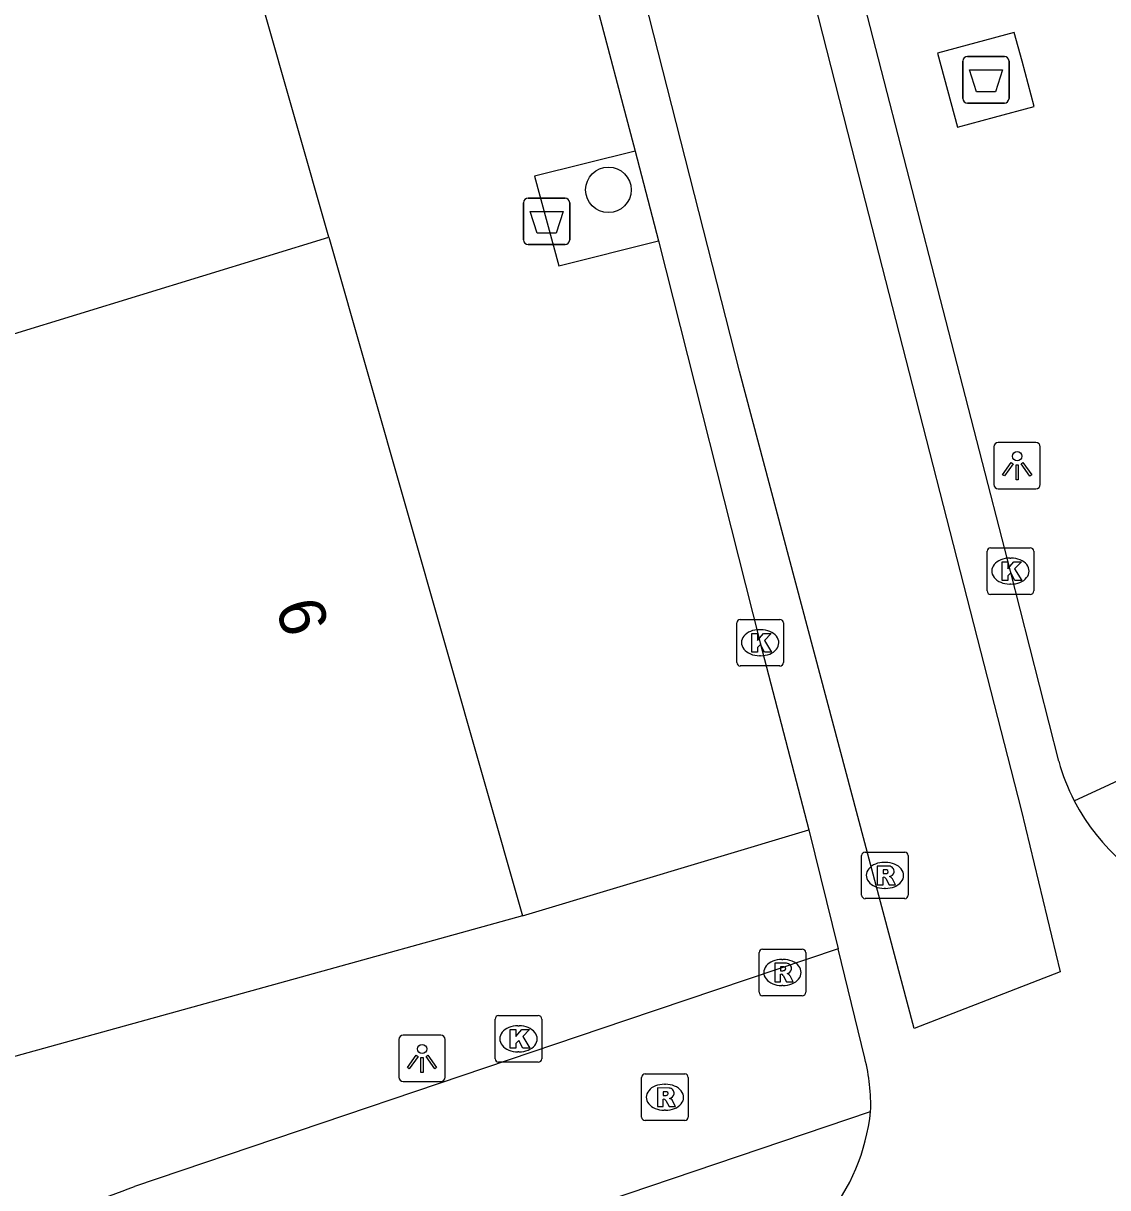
# Model space of a CAD drawing. Extents: x 161087 to 161922, y 382574 to 383873.
# Drawn here: x 161691.27 to 161714.55, y 382812.8 to 382837.8 of the extents above; entities that cross this region are included whole.
import ezdxf

# ---------------------------------------------------------------- set-up
doc = ezdxf.new("R2010")
doc.units = 0
for name, color, linetype in [('IMGEO_Afval_apart_plaats', 7, 'Continuous'), ('IMGEO_Afvalbak', 7, 'Continuous'), ('IMGEO_Boom', 7, 'Continuous'), ('IMGEO_Fietspad_gesloten', 7, 'Continuous'), ('IMGEO_Kolk', 7, 'Continuous'), ('IMGEO_Lichtpunt', 7, 'Continuous'), ('IMGEO_Pand', 7, 'Continuous'), ('IMGEO_Pand_nummerreeks', 7, 'Continuous'), ('IMGEO_Rijbaan_lokaal_gesloten', 7, 'Continuous'), ('IMGEO_Rijbaan_lokaal_open', 7, 'Continuous'), ('IMGEO_Rioolput', 7, 'Continuous'), ('IMGEO_Voetpad_gesloten', 7, 'Continuous'), ('IMGEO_Voetpad_open', 7, 'Continuous')]:
    doc.layers.add(name, color=color, linetype=linetype)

msp = doc.modelspace()

# ---------------------------------------------------------------- linework, layer by layer
at = {"layer": 'IMGEO_Afval_apart_plaats'}
for p, q in [((161711.439, 382836.188), (161711.439, 382836.988)), ((161711.439, 382836.988), (161711.439, 382836.188)), ((161711.539, 382837.088), (161712.329, 382837.088)), ((161712.329, 382837.088), (161711.539, 382837.088)), ((161712.429, 382836.988), (161712.429, 382836.188)), ((161712.429, 382836.188), (161712.429, 382836.988)), ((161712.329, 382836.088), (161711.539, 382836.088)), ((161711.539, 382836.088), (161712.329, 382836.088))]:
    msp.add_line(p, q, dxfattribs=at)
msp.add_lwpolyline([(161711.582, 382836.802), (161712.286, 382836.802), (161712.137, 382836.332), (161711.731, 382836.332), (161711.582, 382836.802)], dxfattribs=at)
for centre, start, end in [((161711.539, 382836.988), 90, 180), ((161711.539, 382836.988), 90, 180), ((161712.329, 382836.988), 0, 90), ((161712.329, 382836.988), 360, 90), ((161711.539, 382836.188), 180, 270), ((161711.539, 382836.188), 180, 270), ((161712.329, 382836.188), 270, 0), ((161712.329, 382836.188), 270, 0)]:
    msp.add_arc(centre, 0.1, start, end, dxfattribs=at)
at = {"layer": 'IMGEO_Afvalbak'}
for p, q in [((161702.007, 382833.148), (161702.007, 382833.948)), ((161702.007, 382833.948), (161702.007, 382833.148)), ((161702.107, 382834.048), (161702.897, 382834.048)), ((161702.897, 382834.048), (161702.107, 382834.048)), ((161702.997, 382833.948), (161702.997, 382833.148)), ((161702.997, 382833.148), (161702.997, 382833.948)), ((161702.897, 382833.048), (161702.107, 382833.048)), ((161702.107, 382833.048), (161702.897, 382833.048))]:
    msp.add_line(p, q, dxfattribs=at)
msp.add_lwpolyline([(161702.15, 382833.762), (161702.854, 382833.762), (161702.705, 382833.292), (161702.299, 382833.292), (161702.15, 382833.762)], dxfattribs=at)
for centre, start, end in [((161702.107, 382833.948), 90, 180), ((161702.107, 382833.948), 90, 180), ((161702.897, 382833.948), 0, 90), ((161702.897, 382833.948), 360, 90), ((161702.107, 382833.148), 180, 270), ((161702.107, 382833.148), 180, 270), ((161702.897, 382833.148), 270, 0), ((161702.897, 382833.148), 270, 0)]:
    msp.add_arc(centre, 0.1, start, end, dxfattribs=at)
at = {"layer": 'IMGEO_Boom'}
msp.add_circle((161703.829, 382834.224), 0.489, dxfattribs=at)
at = {"layer": 'IMGEO_Fietspad_gesloten'}
for points in [[(161713.831, 382821.11), (161719.327, 382823.646)], [(161708.762, 382817.931), (161704.199, 382816.39), (161693.655, 382812.828)], [(161703.785, 382812.521), (161709.459, 382814.438)]]:
    msp.add_lwpolyline(points, dxfattribs=at)
msp.add_arc((161689.445, 382823.344), 11.327, 280.1868, 291.8205, dxfattribs=at)
at = {"layer": 'IMGEO_Kolk'}
for p, q in [((161711.958, 382825.614), (161711.958, 382826.466)), ((161712.033, 382826.54), (161712.885, 382826.54)), ((161712.959, 382826.466), (161712.959, 382825.614)), ((161712.446, 382826.32), (161712.471, 382826.32)), ((161712.469, 382825.76), (161712.444, 382825.76)), ((161712.885, 382825.54), (161712.033, 382825.54)), ((161706.585, 382824.076), (161706.585, 382824.928)), ((161706.66, 382825.002), (161707.512, 382825.002)), ((161707.586, 382824.928), (161707.586, 382824.076)), ((161707.073, 382824.782), (161707.098, 382824.782)), ((161707.096, 382824.222), (161707.071, 382824.222)), ((161707.512, 382824.002), (161706.66, 382824.002)), ((161701.397, 382815.571), (161701.397, 382816.423)), ((161701.472, 382816.497), (161702.324, 382816.497)), ((161702.398, 382816.423), (161702.398, 382815.571)), ((161701.885, 382816.277), (161701.91, 382816.277)), ((161701.908, 382815.717), (161701.883, 382815.717)), ((161702.324, 382815.497), (161701.472, 382815.497))]:
    msp.add_line(p, q, dxfattribs=at)
for points in [[(161711.958, 382825.614), (161711.958, 382826.466)], [(161712.033, 382826.54), (161712.885, 382826.54)], [(161712.959, 382826.466), (161712.959, 382825.614)], [(161712.279, 382826.24), (161712.402, 382826.24), (161712.402, 382826.089), (161712.532, 382826.24), (161712.696, 382826.24), (161712.55, 382826.089), (161712.703, 382825.84), (161712.551, 382825.84), (161712.466, 382826.004), (161712.402, 382825.937), (161712.402, 382825.84), (161712.279, 382825.84), (161712.279, 382826.24)], [(161712.885, 382825.54), (161712.033, 382825.54)], [(161706.585, 382824.076), (161706.585, 382824.928)], [(161706.66, 382825.002), (161707.512, 382825.002)], [(161707.586, 382824.928), (161707.586, 382824.076)], [(161706.906, 382824.702), (161707.029, 382824.702), (161707.029, 382824.551), (161707.159, 382824.702), (161707.323, 382824.702), (161707.177, 382824.551), (161707.33, 382824.302), (161707.178, 382824.302), (161707.093, 382824.466), (161707.029, 382824.399), (161707.029, 382824.302), (161706.906, 382824.302), (161706.906, 382824.702)], [(161707.512, 382824.002), (161706.66, 382824.002)], [(161701.397, 382815.571), (161701.397, 382816.423)], [(161701.472, 382816.497), (161702.324, 382816.497)], [(161702.398, 382816.423), (161702.398, 382815.571)], [(161701.718, 382816.197), (161701.841, 382816.197), (161701.841, 382816.046), (161701.971, 382816.197), (161702.135, 382816.197), (161701.989, 382816.046), (161702.142, 382815.797), (161701.99, 382815.797), (161701.905, 382815.961), (161701.841, 382815.894), (161701.841, 382815.797), (161701.718, 382815.797), (161701.718, 382816.197)], [(161702.324, 382815.497), (161701.472, 382815.497)]]:
    msp.add_lwpolyline(points, dxfattribs=at)
for centre, start, end in [((161712.035, 382826.464), 91.552, 178.448), ((161712.035, 382826.464), 91.552, 178.448), ((161712.883, 382826.464), 1.552, 88.448), ((161712.883, 382826.464), 1.552, 88.448), ((161712.035, 382825.616), 181.552, 268.448), ((161712.035, 382825.616), 181.552, 268.448), ((161712.883, 382825.616), 271.552, 358.448), ((161712.883, 382825.616), 271.552, 358.448), ((161706.662, 382824.926), 91.552, 178.448), ((161706.662, 382824.926), 91.552, 178.448), ((161707.51, 382824.926), 1.552, 88.448), ((161707.51, 382824.926), 1.552, 88.448), ((161706.662, 382824.078), 181.552, 268.448), ((161706.662, 382824.078), 181.552, 268.448), ((161707.51, 382824.078), 271.552, 358.448), ((161707.51, 382824.078), 271.552, 358.448), ((161701.474, 382816.421), 91.552, 178.448), ((161701.474, 382816.421), 91.552, 178.448), ((161702.322, 382816.421), 1.552, 88.448), ((161702.322, 382816.421), 1.552, 88.448), ((161701.474, 382815.573), 181.552, 268.448), ((161701.474, 382815.573), 181.552, 268.448), ((161702.322, 382815.573), 271.552, 358.448), ((161702.322, 382815.573), 271.552, 358.448)]:
    msp.add_arc(centre, 0.0765, start, end, dxfattribs=at)
for centre, major_axis, ratio, start_param, end_param in [((161712.445, 382826.04), (-0.387, 0.002), 0.722429, 4.712389, 7.853982), ((161712.47, 382826.04), (-0.39, 0.002), 0.717154, 1.570796, 4.712389), ((161707.072, 382824.502), (-0.387, 0.002), 0.722429, 4.712389, 7.853982), ((161707.097, 382824.502), (-0.39, 0.002), 0.717154, 1.570796, 4.712389), ((161701.884, 382815.997), (-0.387, 0.002), 0.722429, 4.712389, 7.853982), ((161701.909, 382815.997), (-0.39, 0.002), 0.717154, 1.570796, 4.712389)]:
    msp.add_ellipse(centre, major_axis=major_axis, ratio=ratio, start_param=start_param, end_param=end_param, dxfattribs=at)
at = {"layer": 'IMGEO_Lichtpunt'}
for p, q in [((161712.105, 382828.707), (161712.105, 382827.9)), ((161712.105, 382828.707), (161712.105, 382827.9)), ((161713.007, 382828.802), (161712.199, 382828.802)), ((161713.007, 382828.802), (161712.199, 382828.802)), ((161713.101, 382827.9), (161713.101, 382828.707)), ((161713.101, 382827.9), (161713.101, 382828.707)), ((161712.199, 382827.806), (161713.007, 382827.806)), ((161712.199, 382827.806), (161713.007, 382827.806)), ((161699.329, 382815.982), (161699.329, 382815.175)), ((161699.329, 382815.982), (161699.329, 382815.175)), ((161700.231, 382816.077), (161699.423, 382816.077)), ((161700.231, 382816.077), (161699.423, 382816.077)), ((161700.325, 382815.175), (161700.325, 382815.982)), ((161700.325, 382815.175), (161700.325, 382815.982)), ((161699.423, 382815.081), (161700.231, 382815.081)), ((161699.423, 382815.081), (161700.231, 382815.081))]:
    msp.add_line(p, q, dxfattribs=at)
for points in [[(161712.479, 382828.371), (161712.518, 382828.343), (161712.33, 382828.081), (161712.292, 382828.108), (161712.479, 382828.371)], [(161712.691, 382828.343), (161712.729, 382828.37), (161712.916, 382828.108), (161712.877, 382828.08), (161712.691, 382828.343)], [(161712.581, 382828.323), (161712.628, 382828.323), (161712.628, 382828.001), (161712.581, 382828.001), (161712.581, 382828.323)], [(161699.703, 382815.646), (161699.742, 382815.618), (161699.554, 382815.356), (161699.516, 382815.383), (161699.703, 382815.646)], [(161699.915, 382815.618), (161699.953, 382815.645), (161700.14, 382815.383), (161700.101, 382815.355), (161699.915, 382815.618)], [(161699.805, 382815.598), (161699.852, 382815.598), (161699.852, 382815.276), (161699.805, 382815.276), (161699.805, 382815.598)]]:
    msp.add_lwpolyline(points, dxfattribs=at)
for centre in [(161712.604, 382828.505), (161699.828, 382815.78)]:
    msp.add_circle(centre, 0.0994, dxfattribs=at)
for centre, start, end in [((161712.199, 382828.707), 90, 180), ((161712.199, 382828.707), 90, 180), ((161713.007, 382828.707), 0, 90), ((161713.007, 382828.707), 0, 90), ((161712.199, 382827.9), 180, 270), ((161712.199, 382827.9), 180, 270), ((161713.007, 382827.9), 270, 0), ((161713.007, 382827.9), 270, 360), ((161699.423, 382815.982), 90, 180), ((161699.423, 382815.982), 90, 180), ((161700.231, 382815.982), 0, 90), ((161700.231, 382815.982), 0, 90), ((161699.423, 382815.175), 180, 270), ((161699.423, 382815.175), 180, 270), ((161700.231, 382815.175), 270, 0), ((161700.231, 382815.175), 270, 360)]:
    msp.add_arc(centre, 0.0946, start, end, dxfattribs=at)
at = {"layer": 'IMGEO_Pand'}
for points in [[(161697.829, 382833.205), (161694.964, 382843.246), (161694.128, 382843.001), (161693.662, 382844.646), (161694.563, 382844.914), (161691.725, 382855.466)], [(161686.999, 382829.887), (161697.829, 382833.205)], [(161697.829, 382833.205), (161701.984, 382818.641)], [(161701.984, 382818.641), (161696.767, 382817.195), (161690.898, 382815.569)]]:
    msp.add_lwpolyline(points, dxfattribs=at)
at = {"layer": 'IMGEO_Rijbaan_lokaal_gesloten'}
msp.add_lwpolyline([(161698.621, 382876.523), (161701.175, 382865.991), (161705.035, 382850.873), (161709.044, 382835.129), (161712.687, 382820.916), (161713.528, 382817.435), (161710.392, 382816.221), (161706.644, 382830.329), (161702.574, 382846.327), (161698.627, 382861.752), (161695.87, 382872.975)], dxfattribs=at)
at = {"layer": 'IMGEO_Rijbaan_lokaal_open'}
for points in [[(161694.662, 382873.552), (161696.356, 382866.524), (161698.571, 382857.733), (161700.177, 382851.568), (161703.497, 382838.496), (161704.4, 382835.052)], [(161713.496, 382821.957), (161712.459, 382826.04), (161708.849, 382840.073), (161707.818, 382844.148), (161707.282, 382846.251)], [(161704.4, 382835.052), (161704.901, 382833.128)], [(161704.901, 382833.128), (161707.086, 382824.502), (161708.131, 382820.483)], [(161708.131, 382820.483), (161708.762, 382817.931)], [(161709.334, 382815.58), (161708.762, 382817.931)]]:
    msp.add_lwpolyline(points, dxfattribs=at)
for centre, radius, start, end in [((161717.824, 382823.179), 4.497, 195.7673, 207.3917), ((161717.863, 382823.199), 4.542, 207.3904, 292.452), ((161705.421, 382814.574), 4.04, 358.0724, 14.4208), ((161705.072, 382814.912), 4.412, 288.141, 353.8327)]:
    msp.add_arc(centre, radius, start, end, dxfattribs=at)
at = {"layer": 'IMGEO_Rioolput'}
for p, q in [((161709.265, 382819.081), (161709.265, 382819.933)), ((161709.34, 382820.007), (161710.192, 382820.007)), ((161710.266, 382819.933), (161710.266, 382819.081)), ((161709.753, 382819.787), (161709.778, 382819.787)), ((161709.776, 382819.227), (161709.751, 382819.227)), ((161710.192, 382819.007), (161709.34, 382819.007)), ((161707.138, 382817.922), (161707.99, 382817.922)), ((161707.063, 382816.996), (161707.063, 382817.848)), ((161707.551, 382817.702), (161707.576, 382817.702)), ((161708.064, 382817.848), (161708.064, 382816.996)), ((161707.574, 382817.142), (161707.549, 382817.142)), ((161707.99, 382816.922), (161707.138, 382816.922)), ((161704.542, 382814.317), (161704.542, 382815.169)), ((161704.617, 382815.243), (161705.469, 382815.243)), ((161705.543, 382815.169), (161705.543, 382814.317)), ((161705.03, 382815.023), (161705.055, 382815.023)), ((161705.053, 382814.463), (161705.028, 382814.463)), ((161705.469, 382814.243), (161704.617, 382814.243))]:
    msp.add_line(p, q, dxfattribs=at)
for points in [[(161709.265, 382819.081), (161709.265, 382819.933)], [(161709.34, 382820.007), (161710.192, 382820.007)], [(161710.266, 382819.933), (161710.266, 382819.081)], [(161709.854, 382819.705), (161709.602, 382819.707), (161709.602, 382819.307)], [(161709.78, 382819.626), (161709.726, 382819.626), (161709.726, 382819.545)], [(161709.602, 382819.307), (161709.726, 382819.307), (161709.726, 382819.469), (161709.737, 382819.469)], [(161709.726, 382819.545), (161709.778, 382819.545)], [(161709.784, 382819.44), (161709.855, 382819.307), (161709.995, 382819.307), (161709.93, 382819.433)], [(161710.192, 382819.007), (161709.34, 382819.007)], [(161707.138, 382817.922), (161707.99, 382817.922)], [(161707.063, 382816.996), (161707.063, 382817.848)], [(161707.652, 382817.62), (161707.4, 382817.622), (161707.4, 382817.222)], [(161708.064, 382817.848), (161708.064, 382816.996)], [(161707.4, 382817.222), (161707.524, 382817.222), (161707.524, 382817.384), (161707.535, 382817.384)], [(161707.578, 382817.541), (161707.524, 382817.541), (161707.524, 382817.46)], [(161707.524, 382817.46), (161707.576, 382817.46)], [(161707.582, 382817.355), (161707.653, 382817.222), (161707.793, 382817.222), (161707.728, 382817.348)], [(161707.99, 382816.922), (161707.138, 382816.922)], [(161704.542, 382814.317), (161704.542, 382815.169)], [(161704.617, 382815.243), (161705.469, 382815.243)], [(161705.543, 382815.169), (161705.543, 382814.317)], [(161705.131, 382814.941), (161704.879, 382814.943), (161704.879, 382814.543)], [(161704.879, 382814.543), (161705.003, 382814.543), (161705.003, 382814.705), (161705.014, 382814.705)], [(161705.057, 382814.862), (161705.003, 382814.862), (161705.003, 382814.781)], [(161705.003, 382814.781), (161705.055, 382814.781)], [(161705.061, 382814.676), (161705.132, 382814.543), (161705.272, 382814.543), (161705.207, 382814.669)], [(161705.469, 382814.243), (161704.617, 382814.243)]]:
    msp.add_lwpolyline(points, dxfattribs=at)
for centre, radius, start, end in [((161709.342, 382819.931), 0.0765, 91.552, 178.448), ((161709.342, 382819.931), 0.0765, 91.552, 178.448), ((161710.19, 382819.931), 0.0765, 1.552, 88.448), ((161710.19, 382819.931), 0.0765, 1.552, 88.448), ((161709.786, 382819.53), 0.0964, 77.0061, 93.1865), ((161709.8, 382819.587), 0.0378, 276.6634, 79.6772), ((161709.853, 382819.595), 0.109, 350.3612, 89.416), ((161709.736, 382819.416), 0.0533, 26.0293, 88.6989), ((161709.762, 382819.734), 0.19, 274.7715, 282.9687), ((161709.851, 382819.595), 0.112, 277.5842, 350.9817), ((161709.835, 382819.38), 0.108, 29.5134, 73.7905), ((161709.342, 382819.083), 0.0765, 181.552, 268.448), ((161709.342, 382819.083), 0.0765, 181.552, 268.448), ((161710.19, 382819.083), 0.0765, 271.552, 358.448), ((161710.19, 382819.083), 0.0765, 271.552, 358.448), ((161707.14, 382817.846), 0.0765, 91.552, 178.448), ((161707.14, 382817.846), 0.0765, 91.552, 178.448), ((161707.988, 382817.846), 0.0765, 1.552, 88.448), ((161707.988, 382817.846), 0.0765, 1.552, 88.448), ((161707.651, 382817.51), 0.109, 350.3612, 89.416), ((161707.534, 382817.331), 0.0533, 26.0293, 88.6989), ((161707.56, 382817.649), 0.19, 274.7715, 282.9687), ((161707.584, 382817.445), 0.0964, 77.0061, 93.1865), ((161707.598, 382817.502), 0.0378, 276.6634, 79.6772), ((161707.649, 382817.51), 0.112, 277.5842, 350.9817), ((161707.633, 382817.295), 0.108, 29.5134, 73.7905), ((161707.14, 382816.998), 0.0765, 181.552, 268.448), ((161707.14, 382816.998), 0.0765, 181.552, 268.448), ((161707.988, 382816.998), 0.0765, 271.552, 358.448), ((161707.988, 382816.998), 0.0765, 271.552, 358.448), ((161704.619, 382815.167), 0.0765, 91.552, 178.448), ((161704.619, 382815.167), 0.0765, 91.552, 178.448), ((161705.467, 382815.167), 0.0765, 1.552, 88.448), ((161705.467, 382815.167), 0.0765, 1.552, 88.448), ((161705.13, 382814.831), 0.109, 350.3612, 89.416), ((161705.013, 382814.652), 0.0533, 26.0293, 88.6989), ((161705.039, 382814.97), 0.19, 274.7715, 282.9687), ((161705.063, 382814.766), 0.0964, 77.0061, 93.1865), ((161705.077, 382814.823), 0.0378, 276.6634, 79.6772), ((161705.128, 382814.831), 0.112, 277.5842, 350.9817), ((161705.112, 382814.616), 0.108, 29.5134, 73.7905), ((161704.619, 382814.319), 0.0765, 181.552, 268.448), ((161704.619, 382814.319), 0.0765, 181.552, 268.448), ((161705.467, 382814.319), 0.0765, 271.552, 358.448), ((161705.467, 382814.319), 0.0765, 271.552, 358.448)]:
    msp.add_arc(centre, radius, start, end, dxfattribs=at)
for centre, major_axis, ratio, start_param, end_param in [((161709.752, 382819.507), (-0.387, 0.002), 0.722429, 4.712389, 7.853982), ((161709.777, 382819.507), (-0.39, 0.002), 0.717154, 1.570796, 4.712389), ((161707.55, 382817.422), (-0.387, 0.002), 0.722429, 4.712389, 7.853982), ((161707.575, 382817.422), (-0.39, 0.002), 0.717154, 1.570796, 4.712389), ((161705.029, 382814.743), (-0.387, 0.002), 0.722429, 4.712389, 7.853982), ((161705.054, 382814.743), (-0.39, 0.002), 0.717154, 1.570796, 4.712389)]:
    msp.add_ellipse(centre, major_axis=major_axis, ratio=ratio, start_param=start_param, end_param=end_param, dxfattribs=at)
at = {"layer": 'IMGEO_Voetpad_gesloten'}
msp.add_lwpolyline([(161712.71, 382836.986), (161712.543, 382837.605), (161710.895, 382837.16), (161711.324, 382835.572), (161712.121, 382835.787), (161712.972, 382836.017), (161712.71, 382836.986)], dxfattribs=at)
at = {"layer": 'IMGEO_Voetpad_open'}
for points in [[(161704.4, 382835.052), (161702.243, 382834.521), (161702.763, 382832.593), (161704.901, 382833.128)], [(161701.984, 382818.641), (161708.131, 382820.483)]]:
    msp.add_lwpolyline(points, dxfattribs=at)

# ---------------------------------------------------------------- texts
at = {"layer": 'IMGEO_Pand_nummerreeks'}
msp.add_text('6', height=1, rotation=285.9223, dxfattribs=at).set_placement((161696.677, 382825.288))

doc.saveas('drawing.dxf')
